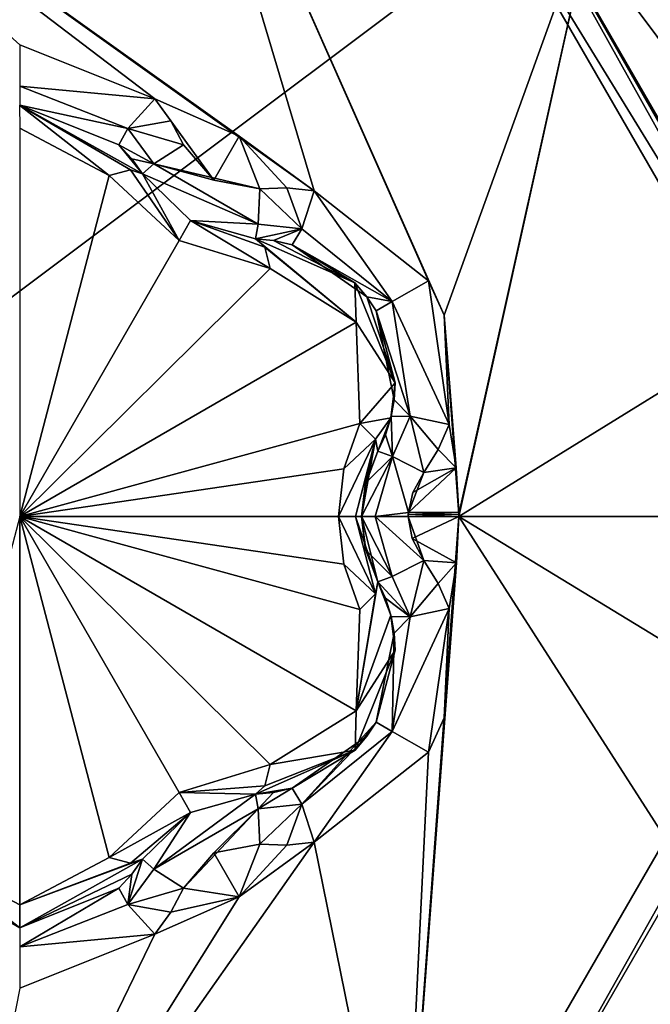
# Model space of a CAD drawing. Header units: metres. Extents: x -205 to 205, y -82 to 82.
# Tile 421 of 426: x 166.98 to 170.43, y 46.33 to 51.72. Entities that reach past the tile are written whole.
import ezdxf

# ---------------------------------------------------------------- set-up
doc = ezdxf.new("R2010")
doc.units = ezdxf.units.M
doc.layers.add('solid_PRT0003', color=7, linetype='CONTINUOUS')

msp = doc.modelspace()

# ---------------------------------------------------------------- linework, layer by layer
at = {"layer": 'solid_PRT0003'}
for points in [[(0, -75), (0, 75), (200, 75)], [(200, -75), (0, -75), (200, 75)], [(168.588669, 50.782112, 18.393747), (167.74733, 53.602894, 17.260666), (165.104477, 53.273865, 17.260666)], [(169.299103, 50.101761, 18.339132), (170.139359, 52.433151, 17.260666), (167.74733, 53.602894, 17.260666)], [(169.213425, 50.290222, 18.335142), (167.74733, 53.602894, 17.260666), (168.588669, 50.782112, 18.393747)], [(169.299103, 50.101761, 18.339132), (167.74733, 53.602894, 17.260666), (169.213425, 50.290222, 18.335142)], [(169.253387, 52.940456, 13.5), (171.528473, 49, 13.5), (171.773285, 53.282055, 13.5)], [(168.179352, 51.080048, 18.393747), (165.104477, 53.273865, 17.260666), (167.716721, 51.285534, 18.393747)], [(166.97847, 51.580647, 18.335138), (167.716721, 51.285534, 18.393747), (165.104477, 53.273865, 17.260666)], [(168.588669, 50.782112, 18.393747), (165.104477, 53.273865, 17.260666), (168.179352, 51.080048, 18.393747)], [(169.353455, 53.113628, 13.7), (169.353455, 53.113628, 17.098219), (171.72847, 49, 17.098219)], [(171.706421, 49, 17.189507), (171.72847, 49, 17.098219), (169.353455, 53.113628, 17.098219)], [(171.72847, 49, 13.7), (169.353455, 53.113628, 13.7), (171.72847, 49, 17.098219)], [(171.645142, 49, 17.260666), (171.706421, 49, 17.189507), (169.353455, 53.113628, 17.098219)], [(171.463943, 50.287766, 17.260666), (171.645142, 49, 17.260666), (169.353455, 53.113628, 17.098219)], [(170.139359, 52.433151, 17.260666), (171.463943, 50.287766, 17.260666), (169.353455, 53.113628, 17.098219)], [(170.295807, 52.317337, 13.558578), (169.353455, 53.113628, 13.7), (171.72847, 49, 13.7)], [(171.669891, 49, 13.558578), (171.528473, 49, 13.5), (169.253387, 52.940456, 13.5)], [(170.295807, 52.317337, 13.558578), (171.669891, 49, 13.558578), (169.253387, 52.940456, 13.5)], [(169.299103, 50.101761, 18.339132), (169.380249, 49.012154, 18.393747), (170.139359, 52.433151, 17.260666)], [(169.380249, 49.012154, 18.393747), (169.38028, 49, 18.393747), (170.139359, 52.433151, 17.260666)], [(169.38028, 49, 18.393747), (171.463943, 50.287766, 17.260666), (170.139359, 52.433151, 17.260666)], [(170.295807, 52.317337, 13.558578), (171.72847, 49, 13.7), (171.669891, 49, 13.558578)], [(166.97847, 51.354477, 18.301785), (167.716721, 51.285534, 18.393747), (166.97847, 51.580647, 18.335138)], [(166.97847, 51.354477, 18.301785), (167.570068, 51.123291, 18.352713), (167.716721, 51.285534, 18.393747)], [(166.97847, 51.354477, 18.301785), (166.97847, 51.25, 18.098503), (167.570068, 51.123291, 18.352713)], [(166.977722, 51.25, 16.884211), (167.6492, 50.875149, 16.770613), (166.97847, 51.25, 18.098503)], [(167.584534, 50.896801, 16.639412), (167.6492, 50.875149, 16.770613), (166.977722, 51.25, 16.884211)], [(167.468002, 50.865055, 16.554106), (167.584534, 50.896801, 16.639412), (166.977722, 51.25, 16.884211)], [(166.978424, 51.124992, 16.667706), (167.468002, 50.865055, 16.554106), (166.977722, 51.25, 16.884211)], [(166.97847, 51.25, 18.098503), (167.521317, 51.033001, 18.155281), (167.570068, 51.123291, 18.352713)], [(167.6492, 50.875149, 16.770613), (167.521317, 51.033001, 18.155281), (166.97847, 51.25, 18.098503)], [(167.570068, 51.123291, 18.352713), (167.804855, 51.164654, 18.416395), (167.716721, 51.285534, 18.393747)], [(168.040634, 50.840317, 18.43961), (167.716721, 51.285534, 18.393747), (167.804855, 51.164654, 18.416395)], [(168.040634, 50.840317, 18.43961), (168.179352, 51.080048, 18.393747), (167.716721, 51.285534, 18.393747)], [(166.97847, 49, 15.440842), (167.468002, 50.865055, 16.554106), (166.978424, 51.124992, 16.667706)], [(167.570068, 51.123291, 18.352713), (167.874298, 51.033775, 18.432564), (167.804855, 51.164654, 18.416395)], [(168.040634, 50.840317, 18.43961), (167.804855, 51.164654, 18.416395), (167.874298, 51.033775, 18.432564)], [(167.570068, 51.123291, 18.352713), (167.521317, 51.033001, 18.155281), (167.71254, 50.929127, 18.369303)], [(167.570068, 51.123291, 18.352713), (167.71254, 50.929127, 18.369303), (167.874298, 51.033775, 18.432564)], [(168.040634, 50.840317, 18.43961), (168.291855, 50.792694, 18.432564), (168.179352, 51.080048, 18.393747)], [(168.439911, 50.797993, 18.416397), (168.588669, 50.782112, 18.393747), (168.179352, 51.080048, 18.393747)], [(168.291855, 50.792694, 18.432564), (168.439911, 50.797993, 18.416397), (168.179352, 51.080048, 18.393747)], [(167.521317, 51.033001, 18.155281), (167.591736, 50.956532, 18.172401), (167.71254, 50.929127, 18.369303)], [(167.6492, 50.875149, 16.770613), (167.591736, 50.956532, 18.172401), (167.521317, 51.033001, 18.155281)], [(167.71254, 50.929127, 18.369303), (168.040634, 50.840317, 18.43961), (167.874298, 51.033775, 18.432564)], [(167.591736, 50.956532, 18.172401), (167.6492, 50.875149, 18.184393), (167.71254, 50.929127, 18.369303)], [(167.6492, 50.875149, 16.770613), (167.6492, 50.875149, 18.184393), (167.591736, 50.956532, 18.172401)], [(168.282104, 50.600288, 18.369303), (167.71254, 50.929127, 18.369303), (167.6492, 50.875149, 18.184393)], [(167.71254, 50.929127, 18.369303), (168.291855, 50.792694, 18.432564), (168.040634, 50.840317, 18.43961)], [(168.282104, 50.600288, 18.369303), (168.291855, 50.792694, 18.432564), (167.71254, 50.929127, 18.369303)], [(166.97847, 49, 15.440842), (167.850479, 50.51038, 16.44776), (167.468002, 50.865055, 16.554106)], [(167.850479, 50.51038, 16.44776), (167.584534, 50.896801, 16.639412), (167.468002, 50.865055, 16.554106)], [(167.850479, 50.51038, 16.44776), (167.6492, 50.875149, 16.770613), (167.584534, 50.896801, 16.639412)], [(167.91301, 50.618614, 18.189684), (168.282104, 50.600288, 18.369303), (167.6492, 50.875149, 18.184393)], [(167.913025, 50.61861, 16.664257), (167.91301, 50.618614, 18.189684), (167.6492, 50.875149, 18.184393)], [(167.913025, 50.61861, 16.664257), (167.6492, 50.875149, 18.184393), (167.6492, 50.875149, 16.770613)], [(167.913025, 50.61861, 16.664257), (167.6492, 50.875149, 16.770613), (167.850479, 50.51038, 16.44776)], [(168.5215, 50.573982, 18.352715), (168.291855, 50.792694, 18.432564), (168.282104, 50.600288, 18.369303)], [(168.5215, 50.573982, 18.352715), (168.439911, 50.797993, 18.416397), (168.291855, 50.792694, 18.432564)], [(168.5215, 50.573982, 18.352715), (168.588669, 50.782112, 18.393747), (168.439911, 50.797993, 18.416397)], [(169.015991, 50.176365, 18.300522), (168.588669, 50.782112, 18.393747), (168.5215, 50.573982, 18.352715)], [(169.213425, 50.290222, 18.335142), (168.588669, 50.782112, 18.393747), (169.015991, 50.176365, 18.300522)], [(167.913025, 50.61861, 16.664257), (167.850479, 50.51038, 16.44776), (168.348892, 50.356476, 16.554106)], [(167.91301, 50.618614, 18.189684), (168.267029, 50.518444, 18.184393), (168.282104, 50.600288, 18.369303)], [(168.267029, 50.518444, 16.770613), (168.267029, 50.518444, 18.184393), (167.91301, 50.618614, 18.189684)], [(168.267029, 50.518444, 16.770613), (167.91301, 50.618614, 18.189684), (167.913025, 50.61861, 16.664257)], [(168.318115, 50.473274, 16.639412), (167.913025, 50.61861, 16.664257), (168.348892, 50.356476, 16.554106)], [(168.318115, 50.473274, 16.639412), (168.267029, 50.518444, 16.770613), (167.913025, 50.61861, 16.664257)], [(168.5215, 50.573982, 18.352715), (168.282104, 50.600288, 18.369303), (168.267029, 50.518444, 18.184393)], [(168.366241, 50.509365, 18.172403), (168.5215, 50.573982, 18.352715), (168.267029, 50.518444, 18.184393)], [(168.366241, 50.509365, 18.172403), (168.467682, 50.486622, 18.155281), (168.5215, 50.573982, 18.352715)], [(169.015991, 50.176365, 18.300522), (168.5215, 50.573982, 18.352715), (168.467682, 50.486622, 18.155281)], [(166.97847, 49, 15.440842), (168.348892, 50.356476, 16.554106), (167.850479, 50.51038, 16.44776)], [(168.81163, 50.278179, 16.877464), (168.366241, 50.509365, 18.172403), (168.267029, 50.518444, 18.184393)], [(168.81163, 50.278179, 16.877464), (168.267029, 50.518444, 18.184393), (168.267029, 50.518444, 16.770613)], [(168.318115, 50.473274, 16.639412), (168.818741, 50.062546, 16.667706), (168.267029, 50.518444, 16.770613)], [(168.81163, 50.278179, 16.877464), (168.267029, 50.518444, 16.770613), (168.818741, 50.062546, 16.667706)], [(168.81163, 50.278179, 16.877464), (168.467682, 50.486622, 18.155281), (168.366241, 50.509365, 18.172403)], [(168.876556, 50.201717, 18.099911), (169.015991, 50.176365, 18.300522), (168.467682, 50.486622, 18.155281)], [(168.81163, 50.278179, 16.877464), (168.876556, 50.201717, 18.099911), (168.467682, 50.486622, 18.155281)], [(168.318115, 50.473274, 16.639412), (168.348892, 50.356476, 16.554106), (168.818741, 50.062546, 16.667706)], [(166.97847, 49, 15.440842), (168.818741, 50.062546, 16.667706), (168.348892, 50.356476, 16.554106)], [(168.81163, 50.278179, 16.877464), (169.032532, 49.731251, 16.853397), (168.876556, 50.201717, 18.099911)], [(168.81163, 50.278179, 16.877464), (168.818741, 50.062546, 16.667706), (169.032532, 49.731251, 16.853397)], [(169.213425, 50.290222, 18.335142), (169.015991, 50.176365, 18.300522), (169.326935, 49.503422, 18.393747)], [(169.299103, 50.101761, 18.339132), (169.213425, 50.290222, 18.335142), (169.326935, 49.503422, 18.393747)], [(170.557846, 49, 17.917387), (171.463943, 50.287766, 17.260666), (169.38028, 49, 18.393747)], [(168.876556, 50.201717, 18.099911), (168.927032, 50.125, 18.098503), (169.015991, 50.176365, 18.300522)], [(169.032532, 49.731251, 16.853397), (168.927032, 50.125, 18.098503), (168.876556, 50.201717, 18.099911)], [(169.015991, 50.176365, 18.300522), (168.927032, 50.125, 18.098503), (169.113098, 49.549309, 18.352711)], [(169.015991, 50.176365, 18.300522), (169.113098, 49.549309, 18.352711), (169.326935, 49.503422, 18.393747)], [(168.927032, 50.125, 18.098503), (169.027039, 49.638405, 18.139544), (169.113098, 49.549309, 18.352711)], [(168.927032, 50.125, 18.098503), (169.032532, 49.731251, 18.126163), (169.027039, 49.638405, 18.139544)], [(169.032532, 49.731251, 16.853397), (169.032532, 49.731251, 18.126163), (168.927032, 50.125, 18.098503)], [(169.299103, 50.101761, 18.339132), (169.326935, 49.503422, 18.393747), (169.365555, 49.265358, 18.393753)], [(169.299103, 50.101761, 18.339132), (169.365555, 49.265358, 18.393753), (169.380157, 49.024136, 18.393747)], [(169.299103, 50.101761, 18.339132), (169.380157, 49.024136, 18.393747), (169.380249, 49.012154, 18.393747)], [(166.97847, 49, 15.440842), (168.838425, 49.508579, 16.554106), (168.818741, 50.062546, 16.667706)], [(169.032532, 49.731251, 16.853397), (168.818741, 50.062546, 16.667706), (168.838425, 49.508579, 16.554106)], [(169.032532, 49.731251, 16.853397), (168.838425, 49.508579, 16.554106), (169.008713, 49.539005, 16.818287)], [(169.008713, 49.539005, 16.818287), (169.027039, 49.638405, 18.139544), (169.032532, 49.731251, 18.126163)], [(169.032532, 49.731251, 16.853397), (169.008713, 49.539005, 16.818287), (169.032532, 49.731251, 18.126163)], [(169.008713, 49.539005, 16.818287), (169.010529, 49.546379, 18.155281), (169.027039, 49.638405, 18.139544)], [(169.027039, 49.638405, 18.139544), (169.010529, 49.546379, 18.155281), (169.113098, 49.549309, 18.352711)], [(166.97847, 49, 15.440842), (168.75119, 49.261433, 16.475393), (168.838425, 49.508579, 16.554106)], [(168.924179, 49.423534, 16.639412), (168.838425, 49.508579, 16.554106), (168.75119, 49.261433, 16.475393)], [(168.924179, 49.423534, 16.639412), (169.008713, 49.539005, 16.818287), (168.838425, 49.508579, 16.554106)], [(168.924179, 49.423534, 16.639412), (168.937759, 49.356709, 16.770613), (169.008713, 49.539005, 16.818287)], [(168.979507, 49.447166, 18.172401), (169.008713, 49.539005, 16.818287), (168.937759, 49.356709, 16.770613)], [(168.979507, 49.447166, 18.172401), (169.010529, 49.546379, 18.155281), (169.008713, 49.539005, 16.818287)], [(169.01619, 49.328838, 18.369303), (169.010529, 49.546379, 18.155281), (168.979507, 49.447166, 18.172401)], [(169.01619, 49.328838, 18.369303), (169.113098, 49.549309, 18.352711), (169.010529, 49.546379, 18.155281)], [(169.01619, 49.328838, 18.369303), (169.187683, 49.241081, 18.432564), (169.113098, 49.549309, 18.352711)], [(169.113098, 49.549309, 18.352711), (169.187683, 49.241081, 18.432564), (169.266312, 49.366661, 18.416395)], [(169.113098, 49.549309, 18.352711), (169.266312, 49.366661, 18.416395), (169.326935, 49.503422, 18.393747)], [(169.365555, 49.265358, 18.393753), (169.326935, 49.503422, 18.393747), (169.266312, 49.366661, 18.416395)], [(168.924179, 49.423534, 16.639412), (168.75119, 49.261433, 16.475393), (168.722504, 49, 16.44776)], [(168.814011, 49, 16.539265), (168.924179, 49.423534, 16.639412), (168.722504, 49, 16.44776)], [(168.814011, 49, 16.539265), (168.847504, 49, 16.664267), (168.924179, 49.423534, 16.639412)], [(168.847504, 49, 16.664267), (168.867249, 49.170933, 16.68853), (168.924179, 49.423534, 16.639412)], [(168.867249, 49.170933, 16.68853), (168.937759, 49.356709, 16.770613), (168.924179, 49.423534, 16.639412)], [(168.937759, 49.356709, 18.184393), (168.979507, 49.447166, 18.172401), (168.937759, 49.356709, 16.770613)], [(169.01619, 49.328838, 18.369303), (168.979507, 49.447166, 18.172401), (168.937759, 49.356709, 18.184393)], [(168.867249, 49.170933, 16.68853), (168.937759, 49.356709, 18.184393), (168.937759, 49.356709, 16.770613)], [(168.870667, 49.184921, 18.188999), (168.937759, 49.356709, 18.184393), (168.867249, 49.170933, 16.68853)], [(169.01619, 49.328838, 18.369303), (168.937759, 49.356709, 18.184393), (168.870667, 49.184921, 18.188999)], [(169.365555, 49.265358, 18.393753), (169.266312, 49.366661, 18.416395), (169.187683, 49.241081, 18.432564)], [(169.01619, 49.328838, 18.369303), (168.870667, 49.184921, 18.188999), (168.847504, 49, 18.189676)], [(169.01619, 49.328838, 18.369303), (168.847504, 49, 18.189676), (168.922791, 49, 18.36849)], [(169.01619, 49.328838, 18.369303), (168.922791, 49, 18.36849), (169.103958, 49.021362, 18.439592)], [(169.01619, 49.328838, 18.369303), (169.103958, 49.021362, 18.439592), (169.187683, 49.241081, 18.432564)], [(166.97847, 49, 15.440842), (168.722504, 49, 16.44776), (168.75119, 49.261433, 16.475393)], [(169.365555, 49.265358, 18.393753), (169.127792, 49.131413, 18.43854), (169.103958, 49.021362, 18.439592)], [(169.380157, 49.024136, 18.393747), (169.365555, 49.265358, 18.393753), (169.103958, 49.021362, 18.439592)], [(169.187683, 49.241081, 18.432564), (169.103958, 49.021362, 18.439592), (169.127792, 49.131413, 18.43854)], [(169.365555, 49.265358, 18.393753), (169.187683, 49.241081, 18.432564), (169.127792, 49.131413, 18.43854)], [(168.870667, 49.184921, 18.188999), (168.867249, 49.170933, 16.68853), (168.847504, 49, 16.664267)], [(168.847504, 49, 18.189676), (168.870667, 49.184921, 18.188999), (168.847504, 49, 16.664267)], [(169.380157, 49.024136, 18.393747), (169.103958, 49.021362, 18.439592), (169.103485, 49.010685, 18.439604)], [(169.380249, 49.012154, 18.393747), (169.380157, 49.024136, 18.393747), (169.103485, 49.010685, 18.439604)], [(166.488937, 47.134945, 16.554106), (166.978516, 46.875008, 16.667706), (166.97847, 49, 15.440842)], [(168.751221, 48.738422, 16.475424), (168.722504, 49, 16.44776), (166.97847, 49, 15.440842)], [(168.818802, 47.93755, 16.667706), (168.838425, 48.491421, 16.554106), (166.97847, 49, 15.440842)], [(168.751221, 48.738422, 16.475424), (166.97847, 49, 15.440842), (168.838425, 48.491421, 16.554106)], [(168.818802, 47.93755, 16.667706), (166.97847, 49, 15.440842), (168.348892, 47.643524, 16.554106)], [(167.850479, 47.489616, 16.447762), (168.348892, 47.643524, 16.554106), (166.97847, 49, 15.440842)], [(167.468002, 47.134945, 16.554106), (167.850479, 47.489616, 16.447762), (166.97847, 49, 15.440842)], [(166.978516, 46.875008, 16.667706), (167.468002, 47.134945, 16.554106), (166.97847, 49, 15.440842)], [(168.924179, 48.576466, 16.63941), (168.814011, 49, 16.539265), (168.722504, 49, 16.44776)], [(168.751221, 48.738422, 16.475424), (168.924179, 48.576466, 16.63941), (168.722504, 49, 16.44776)], [(168.937759, 48.643291, 16.770613), (168.847504, 49, 16.664267), (168.814011, 49, 16.539265)], [(168.924179, 48.576466, 16.63941), (168.937759, 48.643291, 16.770613), (168.814011, 49, 16.539265)], [(168.867249, 48.829044, 16.688538), (168.847504, 49, 18.189676), (168.847504, 49, 16.664267)], [(168.867249, 48.829044, 16.688538), (168.847504, 49, 16.664267), (168.937759, 48.643291, 16.770613)], [(168.867249, 48.829044, 16.688538), (168.870667, 48.815056, 18.188997), (168.847504, 49, 18.189676)], [(169.016174, 48.671162, 18.369303), (168.847504, 49, 18.189676), (168.870667, 48.815056, 18.188997)], [(169.016174, 48.671162, 18.369303), (168.922791, 49, 18.36849), (168.847504, 49, 18.189676)], [(168.922791, 49, 18.36849), (169.103317, 49, 18.43961), (169.103958, 49.021362, 18.439592)], [(168.922791, 49, 18.36849), (169.187683, 48.758919, 18.432564), (169.103317, 49, 18.43961)], [(169.016174, 48.671162, 18.369303), (169.187683, 48.758919, 18.432564), (168.922791, 49, 18.36849)], [(169.38028, 49, 18.393747), (169.072739, 44.829651, 17.260666), (170.950211, 46.549896, 17.260666)], [(169.38028, 49, 18.393747), (169.366898, 48.74688, 18.393747), (169.072739, 44.829651, 17.260666)], [(169.103958, 49.021362, 18.439592), (169.103317, 49, 18.43961), (169.103485, 49.010685, 18.439604)], [(169.380249, 49.012154, 18.393747), (169.103317, 49, 18.43961), (169.38028, 49, 18.393747)], [(169.380249, 49.012154, 18.393747), (169.103485, 49.010685, 18.439604), (169.103317, 49, 18.43961)], [(169.103317, 49, 18.43961), (169.123871, 48.87944, 18.438765), (169.38028, 49, 18.393747)], [(169.103317, 49, 18.43961), (169.187683, 48.758919, 18.432564), (169.123871, 48.87944, 18.438765)], [(169.123871, 48.87944, 18.438765), (169.366898, 48.74688, 18.393747), (169.38028, 49, 18.393747)], [(171.528473, 49, 13.5), (169.253723, 45.059738, 13.5), (172.731873, 41.742641, 13.5)], [(170.295807, 45.682663, 13.558578), (169.253723, 45.059738, 13.5), (171.528473, 49, 13.5)], [(169.353485, 44.886383, 17.098219), (171.72847, 49, 13.7), (171.72847, 49, 17.098219)], [(169.353485, 44.886383, 17.098219), (171.72847, 49, 17.098219), (170.950211, 46.549896, 17.260666)], [(169.353485, 44.886383, 13.7), (171.72847, 49, 13.7), (169.353485, 44.886383, 17.098219)], [(171.669891, 49, 13.558578), (171.72847, 49, 13.7), (169.353485, 44.886383, 13.7)], [(171.669891, 49, 13.558578), (169.353485, 44.886383, 13.7), (170.295807, 45.682663, 13.558578)], [(169.38028, 49, 18.393747), (171.468124, 47.726879, 17.260666), (171.645142, 49, 17.260666)], [(170.557846, 49, 17.917387), (169.38028, 49, 18.393747), (171.645142, 49, 17.260666)], [(169.38028, 49, 18.393747), (170.950211, 46.549896, 17.260666), (171.468124, 47.726879, 17.260666)], [(171.669891, 49, 13.558578), (170.295807, 45.682663, 13.558578), (171.528473, 49, 13.5)], [(169.123871, 48.87944, 18.438765), (169.187683, 48.758919, 18.432564), (169.366898, 48.74688, 18.393747)], [(168.867249, 48.829044, 16.688538), (168.937759, 48.643291, 16.770613), (168.870667, 48.815056, 18.188997)], [(168.937759, 48.643291, 16.770613), (168.937759, 48.643291, 18.184393), (168.870667, 48.815056, 18.188997)], [(169.016174, 48.671162, 18.369303), (168.870667, 48.815056, 18.188997), (168.937759, 48.643291, 18.184393)], [(169.016174, 48.671162, 18.369303), (169.113098, 48.450691, 18.352715), (169.187683, 48.758919, 18.432564)], [(169.266296, 48.633354, 18.416397), (169.187683, 48.758919, 18.432564), (169.113098, 48.450691, 18.352715)], [(169.266296, 48.633354, 18.416397), (169.366898, 48.74688, 18.393747), (169.187683, 48.758919, 18.432564)], [(168.751221, 48.738422, 16.475424), (168.838425, 48.491421, 16.554106), (168.924179, 48.576466, 16.63941)], [(169.366898, 48.74688, 18.393747), (169.299072, 47.898121, 18.339127), (169.072739, 44.829651, 17.260666)], [(169.266296, 48.633354, 18.416397), (169.326935, 48.496578, 18.393747), (169.366898, 48.74688, 18.393747)], [(169.366898, 48.74688, 18.393747), (169.326935, 48.496578, 18.393747), (169.299072, 47.898121, 18.339127)], [(169.016174, 48.671162, 18.369303), (168.937759, 48.643291, 18.184393), (169.113098, 48.450691, 18.352715)], [(168.818802, 47.93755, 16.667706), (169.008728, 48.46093, 16.818302), (168.937759, 48.643291, 16.770613)], [(168.818802, 47.93755, 16.667706), (168.937759, 48.643291, 16.770613), (168.924179, 48.576466, 16.63941)], [(168.979507, 48.552841, 18.172403), (169.113098, 48.450691, 18.352715), (168.937759, 48.643291, 18.184393)], [(169.008728, 48.46093, 16.818302), (168.937759, 48.643291, 18.184393), (168.937759, 48.643291, 16.770613)], [(169.008728, 48.46093, 16.818302), (168.979507, 48.552841, 18.172403), (168.937759, 48.643291, 18.184393)], [(169.266296, 48.633354, 18.416397), (169.113098, 48.450691, 18.352715), (169.326935, 48.496578, 18.393747)], [(168.818802, 47.93755, 16.667706), (168.924179, 48.576466, 16.63941), (168.838425, 48.491421, 16.554106)], [(168.979507, 48.552841, 18.172403), (169.010529, 48.453621, 18.155281), (169.113098, 48.450691, 18.352715)], [(169.008728, 48.46093, 16.818302), (169.010529, 48.453621, 18.155281), (168.979507, 48.552841, 18.172403)], [(169.015991, 47.823635, 18.300524), (169.213425, 47.709778, 18.335142), (169.326935, 48.496578, 18.393747)], [(169.113098, 48.450691, 18.352715), (169.015991, 47.823635, 18.300524), (169.326935, 48.496578, 18.393747)], [(169.326935, 48.496578, 18.393747), (169.213425, 47.709778, 18.335142), (169.299072, 47.898121, 18.339127)], [(168.818802, 47.93755, 16.667706), (169.032532, 48.268749, 16.853399), (169.008728, 48.46093, 16.818302)], [(169.008728, 48.46093, 16.818302), (169.032532, 48.268749, 16.853399), (169.010529, 48.453621, 18.155281)], [(169.113098, 48.450691, 18.352715), (169.010529, 48.453621, 18.155281), (169.027039, 48.361595, 18.139544)], [(169.032532, 48.268749, 16.853399), (169.027039, 48.361595, 18.139544), (169.010529, 48.453621, 18.155281)], [(169.113098, 48.450691, 18.352715), (169.027039, 48.361595, 18.139544), (169.015991, 47.823635, 18.300524)], [(169.027039, 48.361595, 18.139544), (168.927032, 47.875, 18.098503), (169.015991, 47.823635, 18.300524)], [(169.027039, 48.361595, 18.139544), (169.032532, 48.268749, 18.126162), (168.927032, 47.875, 18.098503)], [(169.032532, 48.268749, 16.853399), (169.032532, 48.268749, 18.126162), (169.027039, 48.361595, 18.139544)], [(168.81221, 47.722431, 16.877523), (168.927032, 47.875, 18.098503), (169.032532, 48.268749, 18.126162)], [(169.032532, 48.268749, 16.853399), (168.81221, 47.722431, 16.877523), (169.032532, 48.268749, 18.126162)], [(168.818802, 47.93755, 16.667706), (168.81221, 47.722431, 16.877523), (169.032532, 48.268749, 16.853399)], [(168.818802, 47.93755, 16.667706), (168.348892, 47.643524, 16.554106), (168.81221, 47.722431, 16.877523)], [(169.299072, 47.898121, 18.339127), (169.213425, 47.709778, 18.335142), (169.072739, 44.829651, 17.260666)], [(168.927032, 47.875, 18.098503), (168.876556, 47.798283, 18.099911), (168.5215, 47.426014, 18.352713)], [(169.015991, 47.823635, 18.300524), (168.927032, 47.875, 18.098503), (168.5215, 47.426014, 18.352713)], [(168.81221, 47.722431, 16.877523), (168.876556, 47.798283, 18.099911), (168.927032, 47.875, 18.098503)], [(168.876556, 47.798283, 18.099911), (168.467682, 47.513378, 18.155281), (168.5215, 47.426014, 18.352713)], [(168.81221, 47.722431, 16.877523), (168.467682, 47.513378, 18.155281), (168.876556, 47.798283, 18.099911)], [(169.015991, 47.823635, 18.300524), (168.5215, 47.426014, 18.352713), (168.588669, 47.217888, 18.393747)], [(169.015991, 47.823635, 18.300524), (168.588669, 47.217888, 18.393747), (169.213425, 47.709778, 18.335142)], [(168.81221, 47.722431, 16.877523), (168.267029, 47.481556, 16.770613), (168.467682, 47.513378, 18.155281)], [(168.318115, 47.526733, 16.639412), (168.267029, 47.481556, 16.770613), (168.81221, 47.722431, 16.877523)], [(168.348892, 47.643524, 16.554106), (168.318115, 47.526733, 16.639412), (168.81221, 47.722431, 16.877523)], [(169.213425, 47.709778, 18.335142), (168.588669, 47.217888, 18.393747), (169.072739, 44.829651, 17.260666)], [(167.850479, 47.489616, 16.447762), (168.318115, 47.526733, 16.639412), (168.348892, 47.643524, 16.554106)], [(167.850479, 47.489616, 16.447762), (168.267029, 47.481556, 16.770613), (168.318115, 47.526733, 16.639412)], [(167.912979, 47.381367, 16.664257), (167.850479, 47.489616, 16.447762), (167.468002, 47.134945, 16.554106)], [(167.71254, 47.070873, 18.369303), (168.282104, 47.399712, 18.369303), (168.267029, 47.481556, 18.184393)], [(167.71254, 47.070873, 18.369303), (168.267029, 47.481556, 18.184393), (167.912964, 47.381359, 18.189688)], [(167.912979, 47.381367, 16.664257), (168.267029, 47.481556, 16.770613), (167.850479, 47.489616, 16.447762)], [(167.912964, 47.381359, 18.189688), (168.267029, 47.481556, 18.184393), (167.912979, 47.381367, 16.664257)], [(167.912979, 47.381367, 16.664257), (168.267029, 47.481556, 18.184393), (168.267029, 47.481556, 16.770613)], [(168.267029, 47.481556, 16.770613), (168.366241, 47.490635, 18.172401), (168.467682, 47.513378, 18.155281)], [(168.366241, 47.490635, 18.172401), (168.267029, 47.481556, 18.184393), (168.282104, 47.399712, 18.369303)], [(168.267029, 47.481556, 16.770613), (168.267029, 47.481556, 18.184393), (168.366241, 47.490635, 18.172401)], [(168.282104, 47.399712, 18.369303), (168.5215, 47.426014, 18.352713), (168.467682, 47.513378, 18.155281)], [(168.366241, 47.490635, 18.172401), (168.282104, 47.399712, 18.369303), (168.467682, 47.513378, 18.155281)], [(168.282104, 47.399712, 18.369303), (168.291855, 47.207306, 18.432564), (168.5215, 47.426014, 18.352713)], [(168.439926, 47.202007, 18.416395), (168.5215, 47.426014, 18.352713), (168.291855, 47.207306, 18.432564)], [(168.439926, 47.202007, 18.416395), (168.588669, 47.217888, 18.393747), (168.5215, 47.426014, 18.352713)], [(167.584534, 47.103195, 16.639412), (167.912979, 47.381367, 16.664257), (167.468002, 47.134945, 16.554106)], [(167.584534, 47.103195, 16.639412), (167.6492, 47.124851, 16.770613), (167.912979, 47.381367, 16.664257)], [(167.912964, 47.381359, 18.189688), (167.912979, 47.381367, 16.664257), (167.6492, 47.124851, 16.770613)], [(167.6492, 47.124851, 18.184393), (167.912964, 47.381359, 18.189688), (167.6492, 47.124851, 16.770613)], [(167.71254, 47.070873, 18.369303), (167.912964, 47.381359, 18.189688), (167.6492, 47.124851, 18.184393)], [(167.71254, 47.070873, 18.369303), (167.874298, 46.966225, 18.432564), (168.282104, 47.399712, 18.369303)], [(168.040741, 47.159744, 18.43961), (168.282104, 47.399712, 18.369303), (167.874298, 46.966225, 18.432564)], [(168.040741, 47.159744, 18.43961), (168.291855, 47.207306, 18.432564), (168.282104, 47.399712, 18.369303)], [(168.588669, 47.217888, 18.393747), (166.571457, 44.351116, 17.260666), (169.072739, 44.829651, 17.260666)], [(168.179352, 46.919952, 18.393747), (166.571457, 44.351116, 17.260666), (168.588669, 47.217888, 18.393747)], [(168.040741, 47.159744, 18.43961), (168.179352, 46.919952, 18.393747), (168.291855, 47.207306, 18.432564)], [(168.439926, 47.202007, 18.416395), (168.179352, 46.919952, 18.393747), (168.588669, 47.217888, 18.393747)], [(168.439926, 47.202007, 18.416395), (168.291855, 47.207306, 18.432564), (168.179352, 46.919952, 18.393747)], [(168.040741, 47.159744, 18.43961), (167.874298, 46.966225, 18.432564), (168.179352, 46.919952, 18.393747)], [(166.979218, 46.75, 16.884211), (166.307739, 47.124851, 16.770613), (166.97847, 46.75, 18.098503)], [(166.979218, 46.75, 16.884211), (166.372406, 47.103199, 16.639412), (166.307739, 47.124851, 16.770613)], [(166.979218, 46.75, 16.884211), (166.488937, 47.134945, 16.554106), (166.372406, 47.103199, 16.639412)], [(166.979218, 46.75, 16.884211), (166.978516, 46.875008, 16.667706), (166.488937, 47.134945, 16.554106)], [(167.584534, 47.103195, 16.639412), (167.468002, 47.134945, 16.554106), (166.978516, 46.875008, 16.667706)], [(167.584534, 47.103195, 16.639412), (166.978516, 46.875008, 16.667706), (167.6492, 47.124851, 16.770613)], [(166.979218, 46.75, 16.884211), (167.6492, 47.124851, 16.770613), (166.978516, 46.875008, 16.667706)], [(166.979218, 46.75, 16.884211), (167.6492, 47.124851, 18.184393), (167.6492, 47.124851, 16.770613)], [(166.979218, 46.75, 16.884211), (167.591736, 47.043476, 18.172403), (167.6492, 47.124851, 18.184393)], [(167.570068, 46.876709, 18.352715), (167.71254, 47.070873, 18.369303), (167.6492, 47.124851, 18.184393)], [(167.591736, 47.043476, 18.172403), (167.570068, 46.876709, 18.352715), (167.6492, 47.124851, 18.184393)], [(166.979218, 46.75, 16.884211), (167.521317, 46.966999, 18.155281), (167.591736, 47.043476, 18.172403)], [(167.591736, 47.043476, 18.172403), (167.521317, 46.966999, 18.155281), (167.570068, 46.876709, 18.352715)], [(167.570068, 46.876709, 18.352715), (167.874298, 46.966225, 18.432564), (167.71254, 47.070873, 18.369303)], [(166.97847, 46.645508, 18.301796), (167.570068, 46.876709, 18.352715), (167.521317, 46.966999, 18.155281)], [(166.97847, 46.645508, 18.301796), (167.521317, 46.966999, 18.155281), (166.97847, 46.75, 18.098503)], [(166.979218, 46.75, 16.884211), (166.97847, 46.75, 18.098503), (167.521317, 46.966999, 18.155281)], [(167.570068, 46.876709, 18.352715), (167.804855, 46.835361, 18.416397), (167.874298, 46.966225, 18.432564)], [(167.874298, 46.966225, 18.432564), (167.804855, 46.835361, 18.416397), (168.179352, 46.919952, 18.393747)], [(168.179352, 46.919952, 18.393747), (167.716721, 46.714466, 18.393747), (166.571457, 44.351116, 17.260666)], [(166.97847, 46.645508, 18.301796), (167.716721, 46.714466, 18.393747), (167.570068, 46.876709, 18.352715)], [(167.570068, 46.876709, 18.352715), (167.716721, 46.714466, 18.393747), (167.804855, 46.835361, 18.416397)], [(167.804855, 46.835361, 18.416397), (167.716721, 46.714466, 18.393747), (168.179352, 46.919952, 18.393747)], [(167.716721, 46.714466, 18.393747), (166.97847, 46.419353, 18.335138), (166.571457, 44.351116, 17.260666)], [(166.97847, 46.645508, 18.301796), (166.97847, 46.419353, 18.335138), (167.716721, 46.714466, 18.393747)], [(169.353485, 44.886383, 17.098219), (170.950211, 46.549896, 17.260666), (169.072739, 44.829651, 17.260666)]]:
    msp.add_3dface(points, dxfattribs=at)

doc.saveas('drawing.dxf')
